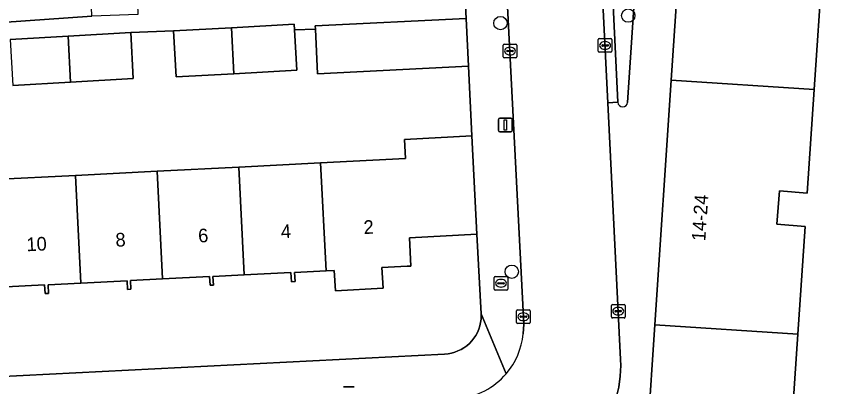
# Model space of a CAD drawing. Extents: x 161084 to 161928, y 385354 to 386522.
# Drawn here: x 161794.8 to 161854.5, y 386136.6 to 386163.8 of the extents above; entities that cross this region are included whole.
import ezdxf

# ---------------------------------------------------------------- set-up
doc = ezdxf.new("R2010")
doc.units = 0
for name, color, linetype in [('IMGEO_Boom', 7, 'Continuous'), ('IMGEO_Brandkraan', 7, 'Continuous'), ('IMGEO_Erf', 7, 'Continuous'), ('IMGEO_Groenvoorziening', 7, 'Continuous'), ('IMGEO_Kolk', 7, 'Continuous'), ('IMGEO_Lichtmast', 7, 'Continuous'), ('IMGEO_Pand', 7, 'Continuous'), ('IMGEO_Pand_nummerreeks', 7, 'Continuous'), ('IMGEO_Rijbaan_lokaal_open', 7, 'Continuous'), ('IMGEO_Voetpad_open', 7, 'Continuous')]:
    doc.layers.add(name, color=color, linetype=linetype)

msp = doc.modelspace()

# ---------------------------------------------------------------- linework, layer by layer
at = {"layer": 'IMGEO_Boom'}
for centre in [(161839.685, 386163.885), (161830.317, 386163.336), (161831.147, 386145.094)]:
    msp.add_circle(centre, 0.489, dxfattribs=at)
at = {"layer": 'IMGEO_Brandkraan'}
for p, q in [((161829.855, 386143.817), (161829.855, 386144.669)), ((161829.93, 386144.743), (161830.782, 386144.743)), ((161830.856, 386144.669), (161830.856, 386143.817)), ((161830.114, 386144.237), (161830.114, 386144.249)), ((161830.552, 386144.2), (161830.154, 386144.2)), ((161830.157, 386144.286), (161830.555, 386144.286)), ((161830.343, 386144.523), (161830.368, 386144.523)), ((161830.598, 386144.249), (161830.598, 386144.237)), ((161830.782, 386143.743), (161829.93, 386143.743)), ((161830.366, 386143.963), (161830.341, 386143.963))]:
    msp.add_line(p, q, dxfattribs=at)
for points in [[(161829.855, 386143.817), (161829.855, 386144.669)], [(161829.93, 386144.743), (161830.782, 386144.743)], [(161830.856, 386144.669), (161830.856, 386143.817)], [(161830.782, 386143.743), (161829.93, 386143.743)]]:
    msp.add_lwpolyline(points, dxfattribs=at)
for centre, radius, start, end in [((161829.932, 386144.667), 0.0765, 91.55205, 178.44795), ((161829.932, 386144.667), 0.0765, 91.55205, 178.44795), ((161830.78, 386144.667), 0.0765, 1.55205, 88.44795), ((161830.78, 386144.667), 0.0765, 1.55205, 88.44795), ((161830.154, 386144.246), 0.0403, 85.87752, 175.75265), ((161830.151, 386144.236), 0.0366, 178.93798, 274.71019), ((161830.555, 386144.243), 0.043, 264.86636, 352.45326), ((161830.559, 386144.248), 0.0386, 1.73085, 96.63898), ((161829.932, 386143.819), 0.0765, 181.55205, 268.44795), ((161829.932, 386143.819), 0.0765, 181.55205, 268.44795), ((161830.78, 386143.819), 0.0765, 271.55205, 358.44795), ((161830.78, 386143.819), 0.0765, 271.55205, 358.44795)]:
    msp.add_arc(centre, radius, start, end, dxfattribs=at)
for centre, major_axis, ratio, start_param, end_param in [((161830.342, 386144.243), (-0.387, 0.002), 0.722429, 4.712389, 7.853982), ((161830.367, 386144.243), (-0.39, 0.002), 0.717154, 1.570796, 4.712389)]:
    msp.add_ellipse(centre, major_axis=major_axis, ratio=ratio, start_param=start_param, end_param=end_param, dxfattribs=at)
at = {"layer": 'IMGEO_Erf'}
for points in [[(161782.25, 386162.575), (161800.34, 386163.854), (161800.174, 386168.37), (161803.566, 386168.494), (161803.439, 386171.698), (161799.995, 386171.548), (161799.786, 386176.353), (161799.61, 386180.405), (161802.812, 386180.545), (161802.678, 386183.677), (161799.402, 386183.534), (161799.193, 386188.339), (161799.017, 386192.391), (161802.255, 386192.532), (161802.112, 386195.663), (161798.809, 386195.519), (161798.6, 386200.325), (161798.424, 386204.376), (161801.804, 386204.523), (161801.775, 386206.597), (161791.13, 386206.102)], [(161793.148, 386151.853), (161799.14, 386152.161), (161805.133, 386152.468), (161811.125, 386152.776), (161817.117, 386153.084), (161823.341, 386153.403), (161823.269, 386154.804), (161828.222, 386155.056), (161827.968, 386160.168), (161816.908, 386159.616), (161816.744, 386162.899), (161815.205, 386162.848), (161815.372, 386159.883), (161810.773, 386159.624), (161806.534, 386159.385), (161806.344, 386162.76), (161803.197, 386162.643), (161803.387, 386159.268), (161798.789, 386159.009), (161794.549, 386158.77)], [(161786.46, 386137.022), (161787.567, 386137.078), (161826.219, 386139.045), (161826.47, 386139.069), (161826.718, 386139.115), (161826.961, 386139.183), (161827.197, 386139.272), (161827.424, 386139.383), (161827.64, 386139.513), (161827.844, 386139.661), (161828.034, 386139.828), (161828.208, 386140.011), (161828.365, 386140.208), (161828.504, 386140.419), (161828.623, 386140.641), (161828.722, 386140.873), (161828.8, 386141.113), (161828.856, 386141.359), (161828.89, 386141.609), (161828.901, 386141.861), (161828.898, 386142.002), (161828.59, 386147.835)], [(161828.59, 386147.835), (161823.635, 386147.582), (161823.742, 386145.504), (161823.475, 386145.49), (161821.618, 386145.395), (161821.702, 386143.887), (161818.215, 386143.691), (161818.131, 386145.186), (161817.523, 386145.155), (161815.221, 386145.037), (161815.256, 386144.37), (161814.981, 386144.356), (161814.947, 386145.027), (161811.532, 386144.851), (161809.228, 386144.733), (161809.26, 386144.109), (161809.016, 386144.097), (161808.983, 386144.739), (161805.539, 386144.562), (161803.173, 386144.441), (161803.205, 386143.809), (161802.965, 386143.797), (161802.933, 386144.418), (161799.546, 386144.244), (161797.149, 386144.121), (161797.181, 386143.494), (161796.92, 386143.481), (161796.887, 386144.116), (161793.554, 386143.945)]]:
    msp.add_lwpolyline(points, dxfattribs=at)
at = {"layer": 'IMGEO_Groenvoorziening'}
for points in [[(161838.235, 386171.765), (161838.927, 386157.524)], [(161839.636, 386157.518), (161840.585, 386171.882)]]:
    msp.add_lwpolyline(points, dxfattribs=at)
msp.add_arc((161839.282, 386157.541), 0.355, 182.75554, 356.27474, dxfattribs=at)
at = {"layer": 'IMGEO_Kolk'}
for p, q in [((161837.491, 386161.272), (161837.491, 386162.124)), ((161837.566, 386162.198), (161838.418, 386162.198)), ((161837.979, 386161.978), (161838.004, 386161.978)), ((161838.492, 386162.124), (161838.492, 386161.272)), ((161830.513, 386160.863), (161830.513, 386161.715)), ((161830.588, 386161.789), (161831.44, 386161.789)), ((161830.815, 386161.332), (161831.213, 386161.332)), ((161831.001, 386161.569), (161831.026, 386161.569)), ((161831.514, 386161.715), (161831.514, 386160.863)), ((161837.75, 386161.692), (161837.75, 386161.704)), ((161838.188, 386161.655), (161837.79, 386161.655)), ((161837.793, 386161.741), (161838.191, 386161.741)), ((161838.002, 386161.418), (161837.977, 386161.418)), ((161838.234, 386161.704), (161838.234, 386161.692)), ((161831.44, 386160.789), (161830.588, 386160.789)), ((161830.772, 386161.283), (161830.772, 386161.295)), ((161831.21, 386161.246), (161830.812, 386161.246)), ((161831.024, 386161.009), (161830.999, 386161.009)), ((161831.256, 386161.295), (161831.256, 386161.283)), ((161838.418, 386161.198), (161837.566, 386161.198)), ((161831.497, 386141.362), (161831.497, 386142.214)), ((161831.572, 386142.288), (161832.424, 386142.288)), ((161832.498, 386142.214), (161832.498, 386141.362)), ((161838.451, 386141.768), (161838.451, 386142.62)), ((161838.526, 386142.694), (161839.378, 386142.694)), ((161838.71, 386142.188), (161838.71, 386142.2)), ((161838.753, 386142.237), (161839.151, 386142.237)), ((161838.939, 386142.474), (161838.964, 386142.474)), ((161839.194, 386142.2), (161839.194, 386142.188)), ((161839.452, 386142.62), (161839.452, 386141.768)), ((161831.756, 386141.782), (161831.756, 386141.794)), ((161832.194, 386141.745), (161831.796, 386141.745)), ((161831.799, 386141.831), (161832.197, 386141.831)), ((161831.985, 386142.068), (161832.01, 386142.068)), ((161832.24, 386141.794), (161832.24, 386141.782)), ((161839.378, 386141.694), (161838.526, 386141.694)), ((161839.148, 386142.151), (161838.75, 386142.151)), ((161838.962, 386141.914), (161838.937, 386141.914)), ((161832.424, 386141.288), (161831.572, 386141.288)), ((161832.008, 386141.508), (161831.983, 386141.508))]:
    msp.add_line(p, q, dxfattribs=at)
for points in [[(161837.491, 386161.272), (161837.491, 386162.124)], [(161837.566, 386162.198), (161838.418, 386162.198)], [(161838.492, 386162.124), (161838.492, 386161.272)], [(161830.513, 386160.863), (161830.513, 386161.715)], [(161830.588, 386161.789), (161831.44, 386161.789)], [(161831.514, 386161.715), (161831.514, 386160.863)], [(161831.44, 386160.789), (161830.588, 386160.789)], [(161838.418, 386161.198), (161837.566, 386161.198)], [(161831.497, 386141.362), (161831.497, 386142.214)], [(161831.572, 386142.288), (161832.424, 386142.288)], [(161832.498, 386142.214), (161832.498, 386141.362)], [(161838.451, 386141.768), (161838.451, 386142.62)], [(161838.526, 386142.694), (161839.378, 386142.694)], [(161839.452, 386142.62), (161839.452, 386141.768)], [(161839.378, 386141.694), (161838.526, 386141.694)], [(161832.424, 386141.288), (161831.572, 386141.288)]]:
    msp.add_lwpolyline(points, dxfattribs=at)
for centre, radius, start, end in [((161837.568, 386162.122), 0.0765, 91.55205, 178.44795), ((161837.568, 386162.122), 0.0765, 91.55205, 178.44795), ((161838.416, 386162.122), 0.0765, 1.55205, 88.44795), ((161838.416, 386162.122), 0.0765, 1.55205, 88.44795), ((161830.59, 386161.713), 0.0765, 91.55205, 178.44795), ((161830.59, 386161.713), 0.0765, 91.55205, 178.44795), ((161830.812, 386161.292), 0.0403, 85.87752, 175.75265), ((161831.217, 386161.294), 0.0386, 1.73085, 96.63898), ((161831.438, 386161.713), 0.0765, 1.55205, 88.44795), ((161831.438, 386161.713), 0.0765, 1.55205, 88.44795), ((161837.79, 386161.701), 0.0403, 85.87752, 175.75265), ((161837.787, 386161.691), 0.0366, 178.93798, 274.71019), ((161838.191, 386161.698), 0.043, 264.86636, 352.45326), ((161838.195, 386161.703), 0.0386, 1.73085, 96.63898), ((161830.59, 386160.865), 0.0765, 181.55205, 268.44795), ((161830.59, 386160.865), 0.0765, 181.55205, 268.44795), ((161830.809, 386161.282), 0.0366, 178.93798, 274.71019), ((161831.213, 386161.289), 0.043, 264.86636, 352.45326), ((161831.438, 386160.865), 0.0765, 271.55205, 358.44795), ((161831.438, 386160.865), 0.0765, 271.55205, 358.44795), ((161837.568, 386161.274), 0.0765, 181.55205, 268.44795), ((161837.568, 386161.274), 0.0765, 181.55205, 268.44795), ((161838.416, 386161.274), 0.0765, 271.55205, 358.44795), ((161838.416, 386161.274), 0.0765, 271.55205, 358.44795), ((161831.574, 386142.212), 0.0765, 91.55205, 178.44795), ((161831.574, 386142.212), 0.0765, 91.55205, 178.44795), ((161832.422, 386142.212), 0.0765, 1.55205, 88.44795), ((161832.422, 386142.212), 0.0765, 1.55205, 88.44795), ((161838.528, 386142.618), 0.0765, 91.55205, 178.44795), ((161838.528, 386142.618), 0.0765, 91.55205, 178.44795), ((161838.75, 386142.197), 0.0403, 85.87752, 175.75265), ((161838.747, 386142.187), 0.0366, 178.93798, 274.71019), ((161839.151, 386142.194), 0.043, 264.86636, 352.45326), ((161839.155, 386142.199), 0.0386, 1.73085, 96.63898), ((161839.376, 386142.618), 0.0765, 1.55205, 88.44795), ((161839.376, 386142.618), 0.0765, 1.55205, 88.44795), ((161831.796, 386141.791), 0.0403, 85.87752, 175.75265), ((161831.793, 386141.781), 0.0366, 178.93798, 274.71019), ((161832.197, 386141.788), 0.043, 264.86636, 352.45326), ((161832.201, 386141.793), 0.0386, 1.73085, 96.63898), ((161838.528, 386141.77), 0.0765, 181.55205, 268.44795), ((161838.528, 386141.77), 0.0765, 181.55205, 268.44795), ((161839.376, 386141.77), 0.0765, 271.55205, 358.44795), ((161839.376, 386141.77), 0.0765, 271.55205, 358.44795), ((161831.574, 386141.364), 0.0765, 181.55205, 268.44795), ((161831.574, 386141.364), 0.0765, 181.55205, 268.44795), ((161832.422, 386141.364), 0.0765, 271.55205, 358.44795), ((161832.422, 386141.364), 0.0765, 271.55205, 358.44795)]:
    msp.add_arc(centre, radius, start, end, dxfattribs=at)
for centre, major_axis, ratio, start_param, end_param in [((161837.978, 386161.698), (-0.387, 0.002), 0.722429, 4.712389, 7.853982), ((161838.003, 386161.698), (-0.39, 0.002), 0.717154, 1.570796, 4.712389), ((161831, 386161.289), (-0.387, 0.002), 0.722429, 4.712389, 7.853982), ((161831.025, 386161.289), (-0.39, 0.002), 0.717154, 1.570796, 4.712389), ((161838.938, 386142.194), (-0.387, 0.002), 0.722429, 4.712389, 7.853982), ((161838.963, 386142.194), (-0.39, 0.002), 0.717154, 1.570796, 4.712389), ((161831.984, 386141.788), (-0.387, 0.002), 0.722429, 4.712389, 7.853982), ((161832.009, 386141.788), (-0.39, 0.002), 0.717154, 1.570796, 4.712389)]:
    msp.add_ellipse(centre, major_axis=major_axis, ratio=ratio, start_param=start_param, end_param=end_param, dxfattribs=at)
at = {"layer": 'IMGEO_Lichtmast'}
for p, q in [((161830.179, 386155.464), (161830.179, 386156.264)), ((161830.179, 386156.264), (161830.179, 386155.464)), ((161830.279, 386156.364), (161831.069, 386156.364)), ((161831.069, 386156.364), (161830.279, 386156.364)), ((161831.169, 386156.264), (161831.169, 386155.464)), ((161831.169, 386155.464), (161831.169, 386156.264)), ((161831.069, 386155.364), (161830.279, 386155.364)), ((161830.279, 386155.364), (161831.069, 386155.364)), ((161818.798, 386136.65), (161819.588, 386136.65)), ((161819.588, 386136.65), (161818.798, 386136.65))]:
    msp.add_line(p, q, dxfattribs=at)
msp.add_lwpolyline([(161830.599, 386156.239), (161830.749, 386156.239), (161830.749, 386155.489), (161830.599, 386155.489), (161830.599, 386156.239)], dxfattribs=at)
for centre, start, end in [((161830.279, 386156.264), 90, 180), ((161830.279, 386156.264), 90, 180), ((161831.069, 386156.264), 0, 90), ((161831.069, 386156.264), 360, 90), ((161830.279, 386155.464), 180, 270), ((161830.279, 386155.464), 180, 270), ((161831.069, 386155.464), 270, 0), ((161831.069, 386155.464), 270, 0)]:
    msp.add_arc(centre, 0.1, start, end, dxfattribs=at)
at = {"layer": 'IMGEO_Pand'}
for points in [[(161854.536, 386176.548), (161844.052, 386177.249), (161842.842, 386159.157), (161853.325, 386158.456), (161853.931, 386167.502), (161851.84, 386167.589), (161851.958, 386170.128), (161854.1, 386170.038)], [(161815.205, 386162.848), (161815.182, 386163.258), (161810.6, 386163), (161810.773, 386159.624), (161815.372, 386159.883)], [(161827.793, 386163.679), (161816.733, 386163.127), (161816.744, 386162.899), (161816.908, 386159.616), (161827.968, 386160.168)], [(161803.387, 386159.268), (161803.197, 386162.643), (161798.616, 386162.385), (161798.789, 386159.009)], [(161810.773, 386159.624), (161810.6, 386163), (161806.344, 386162.76), (161806.534, 386159.385)], [(161794.359, 386162.145), (161794.549, 386158.77), (161798.789, 386159.009), (161798.616, 386162.385)], [(161853.325, 386158.456), (161842.842, 386159.157), (161841.641, 386141.197), (161852.124, 386140.496), (161852.653, 386148.413), (161850.593, 386148.575), (161850.784, 386151.016), (161852.817, 386150.857)], [(161823.742, 386145.504), (161823.635, 386147.582), (161828.59, 386147.835), (161828.222, 386155.056), (161823.269, 386154.804), (161823.341, 386153.403), (161817.117, 386153.084), (161817.523, 386145.155), (161818.131, 386145.186), (161818.215, 386143.691), (161821.702, 386143.887), (161821.618, 386145.395), (161823.475, 386145.49)], [(161817.117, 386153.084), (161811.125, 386152.776), (161811.532, 386144.851), (161814.947, 386145.027), (161814.981, 386144.356), (161815.256, 386144.37), (161815.221, 386145.037), (161817.523, 386145.155)], [(161799.546, 386144.244), (161802.933, 386144.418), (161802.965, 386143.797), (161803.205, 386143.809), (161803.173, 386144.441), (161805.539, 386144.562), (161805.133, 386152.468), (161799.14, 386152.161)], [(161805.539, 386144.562), (161808.983, 386144.739), (161809.016, 386144.097), (161809.26, 386144.109), (161809.228, 386144.733), (161811.532, 386144.851), (161811.125, 386152.776), (161805.133, 386152.468)], [(161799.14, 386152.161), (161793.148, 386151.853), (161793.554, 386143.945), (161796.887, 386144.116), (161796.92, 386143.481), (161797.181, 386143.494), (161797.149, 386144.121), (161799.546, 386144.244)], [(161852.124, 386140.496), (161841.641, 386141.197), (161840.607, 386125.732), (161840.44, 386123.237), (161850.923, 386122.536), (161851.387, 386129.476), (161849.392, 386129.61), (161849.549, 386131.962), (161851.544, 386131.828)]]:
    msp.add_lwpolyline(points, close=True, dxfattribs=at)
at = {"layer": 'IMGEO_Rijbaan_lokaal_open'}
for points in [[(161826.192, 386254.91), (161832.027, 386141.242), (161831.977, 386140.523)], [(161838.251, 386134.329), (161838.565, 386135.068), (161838.813, 386135.833), (161838.991, 386136.617), (161839.099, 386137.413), (161839.135, 386138.216), (161839.124, 386138.651), (161838.183, 386157.485), (161835.551, 386210.191), (161833.562, 386250)], [(161853.931, 386167.502), (161853.325, 386158.456), (161852.817, 386150.857), (161850.784, 386151.016), (161850.593, 386148.575), (161852.653, 386148.413), (161852.124, 386140.496), (161851.544, 386131.828)]]:
    msp.add_lwpolyline(points, dxfattribs=at)
for centre, radius, start, end in [((161826.716, 386141.036), 5.286, 319.5253, 354.42871), ((161826.71, 386141.036), 5.29, 275.92246, 319.56612)]:
    msp.add_arc(centre, radius, start, end, dxfattribs=at)
at = {"layer": 'IMGEO_Voetpad_open'}
for points in [[(161842.842, 386159.157), (161844.052, 386177.249), (161845.253, 386195.209), (161846.454, 386213.169), (161845.145, 386213.278), (161838.4, 386213.766), (161837.012, 386240.419), (161836.583, 386248.203), (161836.535, 386250), (161836.365, 386256.42), (161833.184, 386256.652), (161833.241, 386256.16), (161833.562, 386250), (161835.551, 386210.191), (161838.737, 386210.312), (161841.088, 386210.261), (161841.262, 386210.284)], [(161831.977, 386140.523), (161832.027, 386141.242), (161826.192, 386254.91)], [(161823.248, 386253.861), (161824.054, 386234.588), (161824.301, 386232.669), (161825.213, 386213.131), (161825.59, 386207.85), (161827.699, 386165.549), (161827.793, 386163.679), (161827.968, 386160.168), (161828.222, 386155.056), (161828.59, 386147.835), (161828.898, 386142.002), (161830.737, 386137.605)], [(161837.966, 386176.353), (161837.255, 386190.906), (161837.252, 386190.919), (161837.007, 386195.101), (161837.011, 386195.178), (161836.409, 386207.169), (161838.803, 386207.322), (161838.737, 386210.312), (161835.551, 386210.191), (161838.183, 386157.485), (161838.927, 386157.524), (161838.235, 386171.765)], [(161791.13, 386206.102), (161801.775, 386206.597), (161801.804, 386204.523), (161802.003, 386204.532), (161802.178, 386200.506), (161802.388, 386195.675), (161802.112, 386195.663), (161802.255, 386192.532), (161802.596, 386192.547), (161802.771, 386188.521), (161802.981, 386183.69), (161802.678, 386183.677), (161802.812, 386180.545), (161803.189, 386180.561), (161803.364, 386176.534), (161803.574, 386171.704), (161803.439, 386171.698), (161803.566, 386168.494), (161803.732, 386163.979), (161800.34, 386163.854), (161782.25, 386162.575)], [(161841.837, 386190.574), (161841.361, 386183.271), (161840.897, 386176.258), (161840.899, 386176.145), (161840.597, 386171.918), (161840.585, 386171.882), (161839.636, 386157.518)], [(161794.359, 386162.145), (161798.616, 386162.385), (161803.197, 386162.643), (161806.344, 386162.76), (161810.6, 386163), (161815.182, 386163.258), (161815.205, 386162.848), (161816.744, 386162.899), (161816.733, 386163.127), (161827.793, 386163.679), (161827.699, 386165.549)], [(161837.01, 386132.2), (161837.274, 386131.954), (161837.839, 386131.53), (161837.465, 386125.943), (161840.607, 386125.732), (161841.641, 386141.197), (161842.842, 386159.157)], [(161838.927, 386157.524), (161838.183, 386157.485), (161839.124, 386138.651), (161839.135, 386138.216), (161839.099, 386137.413), (161838.991, 386136.617), (161838.813, 386135.833), (161838.565, 386135.068), (161838.251, 386134.329)], [(161830.737, 386137.605), (161828.898, 386142.002), (161828.901, 386141.861), (161828.89, 386141.609), (161828.856, 386141.359), (161828.8, 386141.113), (161828.722, 386140.873), (161828.623, 386140.641), (161828.504, 386140.419), (161828.365, 386140.208), (161828.208, 386140.011), (161828.034, 386139.828), (161827.844, 386139.661), (161827.64, 386139.513), (161827.424, 386139.383), (161827.197, 386139.272), (161826.961, 386139.183), (161826.718, 386139.115), (161826.47, 386139.069), (161826.219, 386139.045), (161787.567, 386137.078)]]:
    msp.add_lwpolyline(points, dxfattribs=at)
for centre, radius, start, end in [((161839.282, 386157.541), 0.355, 182.75554, 356.27474), ((161826.716, 386141.036), 5.286, 319.5253, 354.42871), ((161826.71, 386141.036), 5.29, 275.92246, 319.56612)]:
    msp.add_arc(centre, radius, start, end, dxfattribs=at)

# ---------------------------------------------------------------- texts
at = {"layer": 'IMGEO_Pand_nummerreeks'}
for s, rotation, p in [('14-24', 86.17285, (161845.337, 386147.31)), ('2', 2.92794, (161820.303, 386147.851)), ('6', 2.92794, (161808.17, 386147.23)), ('4', 2.92794, (161814.238, 386147.541)), ('10', 2.92794, (161795.578, 386146.587)), ('8', 2.92794, (161802.107, 386146.92))]:
    msp.add_text(s, height=1, rotation=rotation, dxfattribs=at).set_placement(p)

doc.saveas('drawing.dxf')
